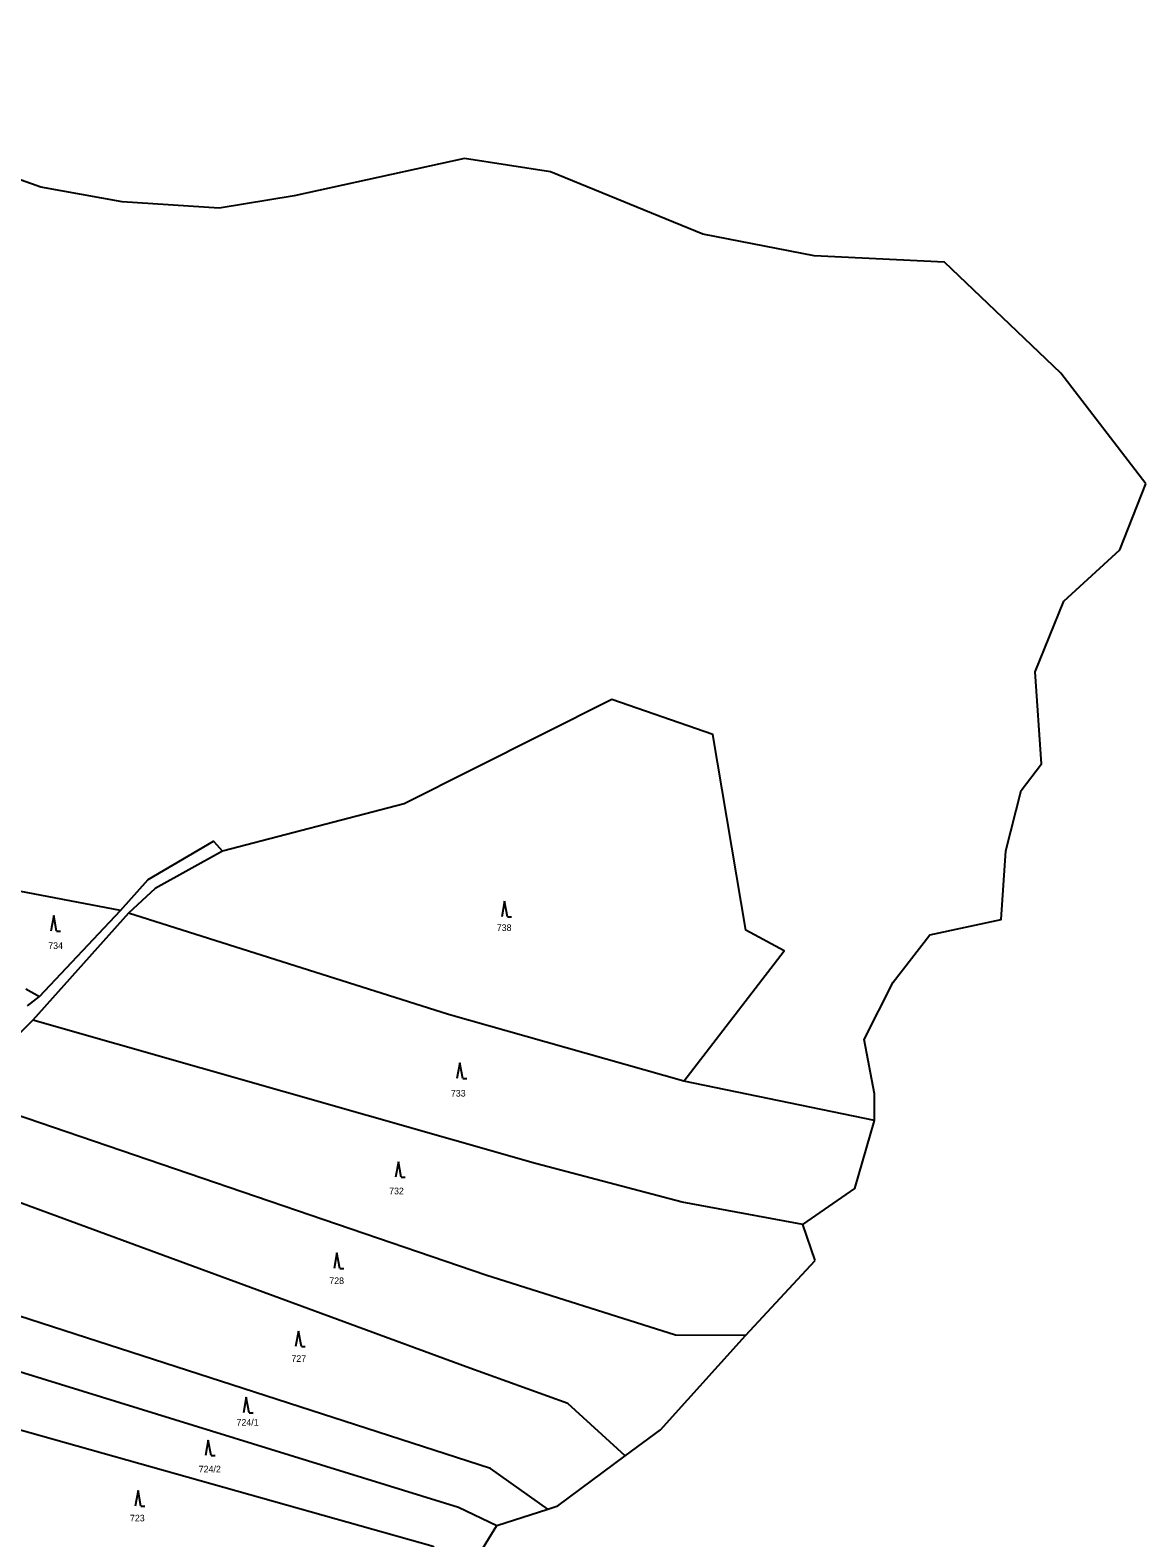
# Model space of a CAD drawing. Extents: x -725728 to -720881, y -1068679 to -1063504.
# Drawn here: x -722164.7 to -721877.7, y -1064419.4 to -1064031.6 of the extents above; entities that cross this region are included whole.
import ezdxf

# ---------------------------------------------------------------- set-up
doc = ezdxf.new("R2010")
doc.units = 0
for name, color, linetype in [('Hranice parcel', 7, 'Continuous'), ('Parcelní čísla', 7, 'Continuous'), ('Značky kultur', 7, 'Continuous')]:
    doc.layers.add(name, color=color, linetype=linetype)

# ---------------------------------------------------------------- blocks, each defined once
blk = doc.blocks.new('3.08_1')
at = {"layer": 'Značky kultur'}
for p, q in [((0, 0.4), (-0.075, 0)), ((0.075, 0), (0, 0.4)), ((0.075, 0), (0.175, 0))]:
    blk.add_line(p, q, dxfattribs=at)
blk = doc.blocks.new('3.08_2')
at = {"layer": 'Značky kultur'}
for p, q in [((0, 0.4), (-0.075, 0)), ((0.075, 0), (0, 0.4)), ((0.075, 0), (0.175, 0))]:
    blk.add_line(p, q, dxfattribs=at)

msp = doc.modelspace()

# ---------------------------------------------------------------- linework, layer by layer
at = {"layer": 'Hranice parcel'}
for p, q in [((-722053.02, -1064064.56), (-722096.85, -1064074.13)), ((-722030.84, -1064067.99), (-722053.02, -1064064.56)), ((-722141.49, -1064258), (-722171.12, -1064252.32)), ((-722139.45, -1064258.66), (-722164.06, -1064286.19)), ((-722162.34, -1064280.14), (-722141.49, -1064258)), ((-722165.8, -1064278.13), (-722162.34, -1064280.14)), ((-722165.4, -1064282.55), (-722162.34, -1064280.14)), ((-722164.06, -1064286.19), (-722183.13, -1064305.48)), ((-721947.52, -1064312.01), (-721996.58, -1064301.92)), ((-721962.77, -1064347.99), (-721965.98, -1064338.73)), ((-721980.74, -1064367.29), (-721962.77, -1064347.99)), ((-722002.58, -1064391.61), (-721980.74, -1064367.29)), ((-722011.63, -1064398.29), (-722002.58, -1064391.61)), ((-722044.68, -1064416.22), (-722031.56, -1064411.95))]:
    msp.add_line(p, q, dxfattribs=at)
for points in [[(-722161.95, -1064071.96), (-722189.73, -1064062.04), (-722232.47, -1064043.99), (-722254.29, -1064031.55)], [(-721877.73, -1064148.28), (-721899.56, -1064119.77), (-721929.49, -1064091.26), (-721963.03, -1064089.64), (-721991.71, -1064084.04), (-722030.84, -1064067.99)], [(-722096.85, -1064074.13), (-722116.15, -1064077.38), (-722141.03, -1064075.75), (-722161.95, -1064071.96)], [(-721947.52, -1064312.01), (-721947.52, -1064305.13), (-721950.17, -1064291.16), (-721942.69, -1064276.44), (-721933.29, -1064264.26), (-721914.97, -1064260.28), (-721913.76, -1064242.67), (-721909.83, -1064227.13), (-721904.6, -1064220.27), (-721906.22, -1064196.63), (-721898.83, -1064178.41), (-721884.41, -1064165.24), (-721877.73, -1064148.28)], [(-721996.58, -1064301.92), (-721970.78, -1064268.33), (-721980.64, -1064263.05), (-721989.11, -1064212.76), (-722015.07, -1064203.73), (-722068.51, -1064230.57), (-722115.24, -1064242.73)], [(-722141.49, -1064258), (-722134.4, -1064250.02), (-722117.53, -1064240.15), (-722115.24, -1064242.73)], [(-722115.24, -1064242.73), (-722132.54, -1064252.31), (-722139.45, -1064258.66)], [(-721996.58, -1064301.92), (-722057.15, -1064284.72), (-722139.45, -1064258.66)], [(-721965.98, -1064338.73), (-721996.99, -1064333.02), (-722034.77, -1064323.1), (-722164.06, -1064286.19)], [(-721980.74, -1064367.29), (-721998.73, -1064367.24), (-722047.5, -1064351.83), (-722183.13, -1064305.48)], [(-721965.98, -1064338.73), (-721952.58, -1064329.5), (-721947.52, -1064312.01)], [(-722011.63, -1064398.29), (-722026.4, -1064384.78), (-722052.54, -1064375.37), (-722195.07, -1064322.97)], [(-722031.56, -1064411.95), (-722046.29, -1064401.55), (-722211.01, -1064348.24)], [(-722214.68, -1064361.98), (-722054.55, -1064411.5), (-722044.68, -1064416.22)], [(-722053.37, -1064427.81), (-722061.08, -1064421.58), (-722218.74, -1064377.16)], [(-722031.56, -1064411.95), (-722028.96, -1064411.1), (-722011.63, -1064398.29)], [(-722053.37, -1064427.81), (-722050.46, -1064425.5), (-722044.68, -1064416.22)]]:
    msp.add_lwpolyline(points, dxfattribs=at)

# ---------------------------------------------------------------- block references
at = {"layer": 'Značky kultur', "xscale": 10, "yscale": 10}
for name, p in [('3.08_1', (-722042.67, -1064259.61)), ('3.08_1', (-722158.68, -1064263.3)), ('3.08_2', (-722054.19, -1064301.17)), ('3.08_2', (-722070, -1064326.63)), ('3.08_1', (-722085.81, -1064350.08)), ('3.08_2', (-722095.72, -1064370.18)), ('3.08_1', (-722109.12, -1064387.21)), ('3.08_1', (-722118.9, -1064398.2)), ('3.08_1', (-722136.98, -1064411.2))]:
    msp.add_blockref(name, p, dxfattribs=at)

# ---------------------------------------------------------------- texts
at = {"layer": 'Parcelní čísla'}
for s, p in [('738', (-722044.7, -1064263.26)), ('734', (-722160.08, -1064267.88)), ('733', (-722056.5, -1064305.85)), ('732', (-722072.39, -1064330.99)), ('728', (-722087.78, -1064354.08)), ('727', (-722097.52, -1064374.09)), ('724/1', (-722111.65, -1064390.51)), ('724/2', (-722121.37, -1064402.53)), ('723', (-722139.06, -1064415.13))]:
    msp.add_text(s, height=1.7, dxfattribs=at).set_placement(p)

doc.saveas('drawing.dxf')
